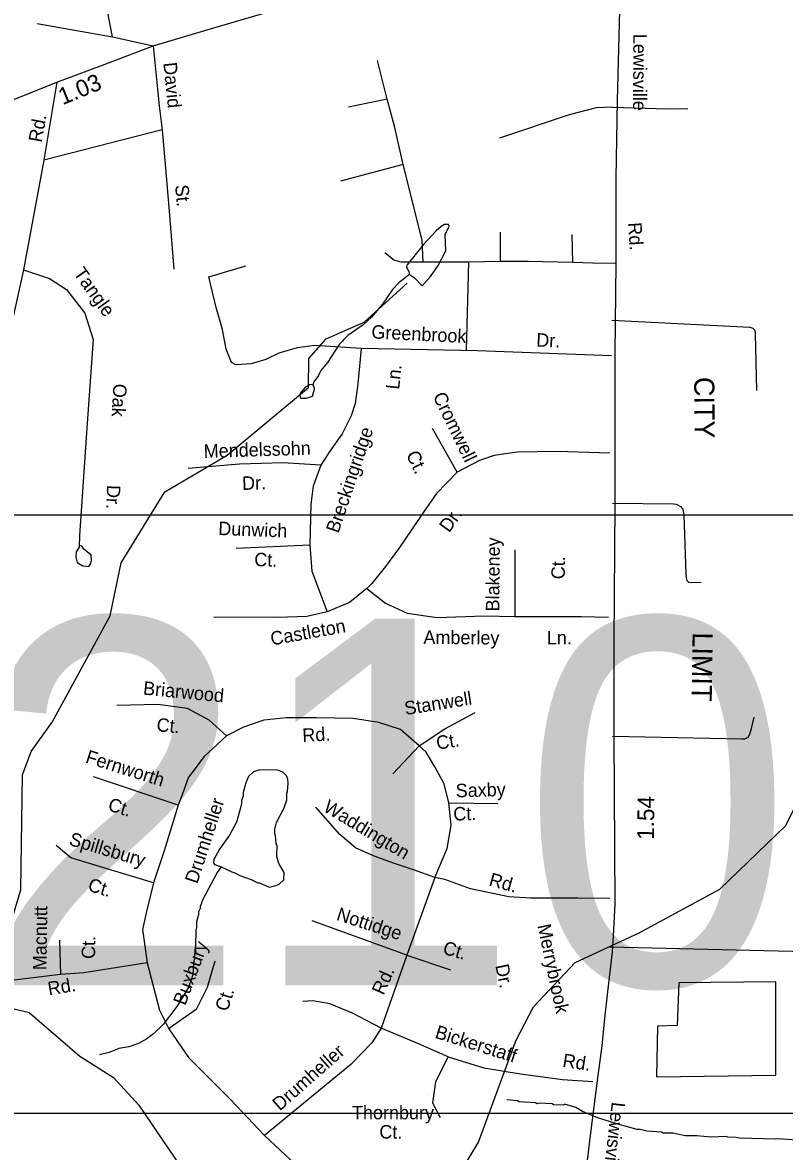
# Model space of a CAD drawing. Extents: x 1551653 to 1702041, y 811336 to 920032.
# Drawn here: x 1588407 to 1592123, y 823496 to 829001 of the extents above; entities that cross this region are included whole.
import ezdxf

# ---------------------------------------------------------------- set-up
doc = ezdxf.new("R2010")
doc.units = 0
for name, color, linetype in [('Old_Level_10', 7, 'Continuous'), ('Old_Level_11', 7, 'Continuous'), ('Old_Level_17', 7, 'Continuous'), ('Old_Level_19', 7, 'Continuous'), ('Old_Level_28', 7, 'Continuous'), ('Old_Level_3', 7, 'Continuous'), ('Old_Level_32', 7, 'Continuous'), ('Old_Level_35', 7, 'Continuous'), ('Old_Level_41', 7, 'Continuous'), ('Old_Level_59', 7, 'Continuous'), ('Old_Level_62', 7, 'Continuous')]:
    doc.layers.add(name, color=color, linetype=linetype)

msp = doc.modelspace()

# ---------------------------------------------------------------- linework, layer by layer
at = {"layer": 'Old_Level_10'}
msp.add_line((1590386.955, 823766.411), (1590386.955, 823766.411), dxfattribs=at)
at = {"layer": 'Old_Level_28'}
msp.add_lwpolyline([(1586121.53, 829132.043), (1586360.681, 829094.126), (1586515.431, 829068.313), (1586712.088, 829010.283), (1586790.369, 828981.336), (1586890.774, 828945.578), (1587082.845, 828865.493), (1587440.243, 828725.362), (1587922.915, 828559.417), (1587992.673, 828547.988), (1588072.656, 828546.285), (1588139.026, 828553.097), (1588215.605, 828570.124), (1588324.519, 828609.287), (1588575.073, 828710.611), (1588831.648, 828806.805), (1589045.022, 828887.618), (1589339.784, 828976.121), (1589645.597, 829064.625), (1590113.531, 829204.756), (1590598.716, 829343.761), (1590873.439, 829428.742), (1591124.753, 829503.391), (1591332.289, 829566.68)], dxfattribs=at)
at = {"layer": 'Old_Level_3'}
msp.add_lwpolyline([(1592500.657, 823681.499), (1585664.14, 823681.499), (1585664.14, 826600.1), (1592500.657, 826600.1), (1592500.657, 823681.499)], dxfattribs=at)
at = {"layer": 'Old_Level_32'}
msp.add_lwpolyline([(1591079.687, 822759.441), (1591176.442, 823572.853), (1591214.49, 823865.307), (1591233.555, 824010.619), (1591246.753, 824144.189), (1591261.419, 824273.355), (1591283.62, 824469.574), (1591288.485, 824547.469), (1591296.544, 824702.086), (1591292.068, 825519.257), (1591293.237, 825977.868), (1591296.581, 826654.349), (1591296.581, 826912.375), (1591296.628, 827389.326), (1591301.492, 827825.859), (1591301.511, 828242.876), (1591307.997, 828620.988), (1591332.289, 829566.68)], dxfattribs=at)
at = {"layer": 'Old_Level_35'}
for p, q in [((1588846.596, 828932.111), (1588739.449, 829475.923)), ((1588479.235, 828997.215), (1588846.596, 828932.111)), ((1588846.596, 828932.111), (1589045.022, 828887.618)), ((1590185.46, 828628.051), (1590137.68, 828816.282)), ((1588575.073, 828710.611), (1588510.566, 828330.113)), ((1590185.46, 828628.051), (1589997.326, 828589.209)), ((1589088.158, 828478.754), (1588510.566, 828330.113)), ((1589088.158, 828478.754), (1589118.806, 828120.13)), ((1588510.566, 828330.113), (1588411.828, 827795.744)), ((1590263.103, 828308.357), (1589958.504, 828227.686)), ((1589118.806, 828120.13), (1589144.739, 827799.257)), ((1590737.918, 827836.284), (1590737.918, 827979.699)), ((1591090.296, 827830.309), (1591087.31, 827967.747)), ((1590582.632, 827833.296), (1590361.649, 827833.296)), ((1590582.632, 827833.296), (1590570.687, 827403.054)), ((1590737.918, 827836.284), (1590582.632, 827833.296)), ((1590527.022, 826807.885), (1590406.716, 827021.32)), ((1589807.925, 826452.16), (1589449.744, 826435.742)), ((1590808.645, 826430.269), (1590808.645, 826104.644)), ((1590342.112, 825473.709), (1590213.163, 825337.068)), ((1589166.401, 825185.245), (1588753.006, 825321.886)), ((1590486.231, 825196.632), (1590725.166, 825192.836)), ((1590417.965, 824832.256), (1590281.576, 824453.301)), ((1590281.576, 824453.301), (1589818.877, 824620.307)), ((1588588.059, 824525.966), (1588591.852, 824358.96)), ((1590281.576, 824453.301), (1590156.472, 824097.613)), ((1590281.576, 824453.301), (1590493.963, 824381.185))]:
    msp.add_line(p, q, dxfattribs=at)
for points in [[(1589045.022, 828887.618), (1589074.013, 828594.362), (1589088.158, 828478.754)], [(1590263.103, 828308.357), (1590221.295, 828496.587), (1590185.46, 828628.051)], [(1591285.511, 828588.229), (1591204.286, 828585.426), (1591072.646, 828551.787), (1590733.742, 828436.851)], [(1591285.511, 828588.229), (1591551.593, 828579.82), (1591652.423, 828582.622)], [(1590361.649, 827833.296), (1590355.676, 827937.87), (1590289.979, 828206.772), (1590263.103, 828308.357)], [(1590361.649, 827833.296), (1590254.144, 827833.296), (1590218.309, 827842.26), (1590173.515, 827878.113)], [(1588411.828, 827795.744), (1588270.377, 827161.075), (1588115.102, 826658.369), (1587928.857, 826077.966), (1587907.798, 825992.128)], [(1588411.828, 827795.744), (1588539.111, 827753.534), (1588621.625, 827699.269), (1588711.21, 827583.659), (1588751.288, 827456.254), (1588720.64, 827024.491), (1588685.389, 826499.843), (1588683.031, 826443.218)], [(1590059.366, 827411.645), (1589833.081, 827426.955), (1589746.48, 827415.004), (1589656.893, 827388.114), (1589594.181, 827358.236), (1589522.51, 827337.321), (1589447.854, 827331.345), (1589426.95, 827343.297), (1589400.074, 827409.028), (1589382.156, 827504.638), (1589352.293, 827612.199), (1589316.459, 827761.589), (1589495.634, 827815.369)], [(1591090.296, 827830.309), (1590872.299, 827836.284), (1590737.918, 827836.284)], [(1591301.492, 827825.859), (1591188.842, 827827.321), (1591090.296, 827830.309)], [(1591281.286, 827550.573), (1591954.815, 827514.947), (1591968.716, 827510.645), (1591978.516, 827500.445), (1591980.517, 827486.544), (1591980.416, 827482.545), (1591986.416, 827206.345)], [(1590059.366, 827411.645), (1590042.961, 827239.254), (1590029.29, 827143.482), (1590010.151, 827083.282), (1589966.404, 826995.719), (1589906.251, 826910.893), (1589862.504, 826842.484)], [(1591278.823, 827376.071), (1590625.348, 827400.699), (1590059.366, 827411.645)], [(1591271.801, 826901.614), (1591013.711, 826909.13), (1590819.582, 826906.394), (1590707.479, 826889.976), (1590636.39, 826865.348), (1590527.022, 826807.885)], [(1589862.504, 826842.484), (1589676.578, 826853.43), (1589466.044, 826847.957), (1589214.497, 826826.066)], [(1589862.504, 826842.484), (1589824.331, 826739.476), (1589813.394, 826651.913), (1589807.925, 826452.16)], [(1590527.022, 826807.885), (1590425.856, 826703.904), (1590365.703, 826619.077), (1590245.399, 826441.215), (1590177.043, 826348.179), (1590111.422, 826266.088), (1590086.815, 826241.462)], [(1591283.659, 826657.857), (1591582.218, 826653.747), (1591594.117, 826651.746), (1591604.117, 826647.547), (1591616.217, 826641.247), (1591627.916, 826627.248), (1591631.519, 826599.148), (1591641.417, 826314.749), (1591642.916, 826292.748), (1591646.916, 826280.848), (1591654.717, 826272.748), (1591670.718, 826270.349), (1591716.719, 826271.648)], [(1588683.031, 826443.218), (1588668.886, 826419.624), (1588666.529, 826393.671), (1588673.601, 826367.718), (1588701.892, 826351.203), (1588730.182, 826348.843), (1588739.612, 826362.999), (1588744.327, 826379.515), (1588741.97, 826403.108), (1588723.109, 826419.624), (1588706.607, 826433.781), (1588697.177, 826447.937), (1588683.031, 826450.296)], [(1589807.925, 826452.16), (1589818.862, 826326.288), (1589892.686, 826126.535)], [(1590086.815, 826241.462), (1590002.054, 826173.053), (1589892.686, 826126.535)], [(1590086.815, 826241.462), (1590177.043, 826170.317), (1590283.678, 826121.062), (1590428.59, 826099.172), (1590658.264, 826107.38), (1590808.645, 826104.644)], [(1589892.686, 826126.535), (1589794.254, 826104.644), (1589652.075, 826099.172), (1589340.376, 826101.908)], [(1590808.645, 826104.644), (1591131.282, 826104.644), (1591264.69, 826101.126)], [(1589401.543, 825523.052), (1589318.105, 825598.964), (1589211.912, 825655.897), (1589067.793, 825674.875), (1588866.784, 825671.08)], [(1590342.112, 825473.709), (1590251.089, 825553.417), (1590144.896, 825587.577), (1590019.74, 825606.555), (1589841.487, 825610.35), (1589693.575, 825610.35), (1589583.589, 825598.964), (1589484.981, 825564.803), (1589401.543, 825523.052)], [(1590342.112, 825473.709), (1590467.268, 825557.212), (1590615.18, 825636.919)], [(1591283.651, 825520.857), (1591915.816, 825508.55), (1591929.815, 825508.349), (1591946.016, 825516.148), (1591954.018, 825530.049), (1591962.617, 825557.851), (1591975.416, 825613.648)], [(1589401.543, 825523.052), (1589291.557, 825420.571), (1589215.705, 825318.09), (1589185.364, 825234.588), (1589166.401, 825185.245)], [(1590486.231, 825196.632), (1590463.476, 825287.726), (1590417.965, 825371.229), (1590376.246, 825443.345), (1590342.112, 825473.709)], [(1589166.401, 825185.245), (1589098.28, 824961.909), (1589045.183, 824806.291)], [(1590417.965, 824832.256), (1590319.502, 824867.02), (1590217.101, 824901.18), (1590122.286, 824935.34), (1590031.264, 824977.092), (1589955.411, 825041.616), (1589837.84, 825174.462)], [(1590417.965, 824832.256), (1590478.646, 824972.692), (1590497.609, 825086.56), (1590486.231, 825196.632)], [(1589045.183, 824806.291), (1588840.382, 824867.02), (1588643.166, 824927.749), (1588571.106, 824988.478)], [(1591271.808, 824729.35), (1591115.951, 824730.379), (1590884.602, 824730.379), (1590778.409, 824737.97), (1590592.571, 824775.926), (1590467.414, 824821.473), (1590417.965, 824832.256)], [(1589045.183, 824806.291), (1589011.05, 824665.854), (1588992.087, 824578.556), (1589014.842, 824415.346)], [(1591270.514, 824493.178), (1592433.083, 824466.259), (1592510.786, 824463.268), (1592573.548, 824457.286), (1592615.388, 824445.323), (1592654.24, 824430.368), (1592737.901, 824397.208), (1592813.403, 824360.108), (1593812.14, 823865.065), (1594298.767, 823598.845)], [(1589014.842, 824415.346), (1588705.63, 824366.552), (1588591.852, 824358.96)], [(1589014.842, 824415.346), (1589075.577, 824184.911), (1589121.088, 824093.817)], [(1589344.852, 824424.033), (1589306.927, 824294.983), (1589253.83, 824188.707), (1589162.807, 824124.182), (1589121.088, 824093.817)], [(1588591.852, 824358.96), (1588258.102, 824317.209), (1588193.627, 824305.822), (1588110.19, 824279.253), (1588000.204, 824237.502), (1587749.891, 824119.839)], [(1590156.472, 824097.613), (1590016.145, 824169.729), (1589906.16, 824215.276), (1589822.722, 824230.458), (1589773.419, 824226.663)], [(1590156.472, 824097.613), (1590110.962, 824025.497), (1590008.56, 823919.22), (1589587.58, 823573.823)], [(1590482.637, 823957.176), (1590334.726, 824021.701), (1590156.472, 824097.613)], [(1589121.088, 824093.817), (1589215.903, 823953.38), (1589420.705, 823748.419), (1589587.58, 823573.823)], [(1590482.637, 823957.176), (1590421.956, 823835.717), (1590406.785, 823733.237), (1590444.712, 823661.121)], [(1590482.637, 823957.176), (1590657.098, 823904.038), (1590835.351, 823873.673), (1591040.152, 823847.104), (1591188.938, 823836.679)], [(1589587.58, 823573.823), (1589739.285, 823429.591), (1589883.405, 823323.314), (1589993.39, 823300.541), (1590076.828, 823300.541)]]:
    msp.add_lwpolyline(points, dxfattribs=at)
at = {"layer": 'Old_Level_41'}
msp.add_lwpolyline([(1591498.934, 823859.753), (1592081.491, 823868.359), (1592081.491, 824322.317), (1591608.566, 824318.014), (1591599.967, 824109.323), (1591503.232, 824107.17), (1591498.934, 823859.753)], dxfattribs=at)
at = {"layer": 'Old_Level_59'}
for points in [[(1588265.566, 824215.564), (1588275.613, 824366.38), (1588398.542, 824770.948), (1588406.539, 825332.124), (1588449.6, 825446.133), (1588551.613, 825588.49), (1588834.585, 826107.99), (1588888.617, 826366.202), (1589101.563, 826713.15), (1589404.528, 826890.828), (1589801.611, 827220.91), (1589803.559, 827362.038), (1589887.63, 827458.822), (1590072.587, 827540.433), (1590283.586, 827729.849)], [(1588265.566, 824215.564), (1588439.552, 824172.606), (1588686.538, 823960.787), (1588851.605, 823855.749), (1588974.533, 823721.953), (1589236.59, 823335.84), (1589474.553, 823114.332), (1589822.629, 822975.973), (1590073.613, 823007.039), (1590283.586, 823094.647), (1590426.61, 823200.095), (1590631.559, 823540.635), (1590813.543, 824035.888), (1590899.562, 824201.57), (1591102.564, 824417.387), (1591413.628, 824562.154), (1591808.558, 824774.024), (1592129.567, 825086.01), (1592206.564, 825242.004), (1592240.603, 825835.476), (1592560.587, 826613.546), (1592763.588, 826852.329), (1592825.617, 827100.596), (1592817.619, 827143.4)]]:
    msp.add_lwpolyline(points, dxfattribs=at)
at = {"layer": 'Old_Level_62'}
for points in [[(1590293.736, 827771.885), (1590319.367, 827756.198), (1590355.764, 827716.675), (1590369.093, 827731.592), (1590397.492, 827763.222), (1590434.094, 827816.689), (1590470.901, 827888.201), (1590467.928, 827968.222), (1590488.33, 828007.952), (1590484.434, 828015.999), (1590464.442, 828016.256), (1590448.345, 828006.465), (1590424.047, 827984.781), (1590363.351, 827919.574), (1590294.351, 827834.478), (1590282.15, 827818.637), (1590279.997, 827808.641), (1590291.788, 827786.495), (1590293.736, 827771.885)], [(1590293.736, 827771.885), (1590243.088, 827731.182), (1590210.792, 827699.553), (1590161.887, 827628.246), (1590109.189, 827564.937), (1590068.691, 827527.463), (1589994.155, 827474.406), (1589971.907, 827454.669), (1589967.806, 827446.724), (1589951.607, 827430.935), (1589894.602, 827343.736), (1589862.101, 827304.161), (1589849.901, 827280.324), (1589827.447, 827248.592), (1589823.346, 827234.649)], [(1589823.346, 827234.649), (1589815.349, 827236.751), (1589807.352, 827234.854), (1589783.156, 827219.167), (1589762.856, 827195.433), (1589758.755, 827185.488), (1589763.471, 827169.289)], [(1589763.471, 827169.289), (1589790.538, 827169.084), (1589820.681, 827178.721), (1589831.036, 827212.555), (1589831.138, 827220.552), (1589823.346, 827234.649)], [(1589376.23, 824884.188), (1589427.186, 824858.71), (1589443.18, 824854.558), (1589467.068, 824842.255), (1589522.74, 824821.545), (1589554.523, 824805.141), (1589562.52, 824805.038), (1589610.297, 824784.481), (1589642.388, 824792.068), (1589658.485, 824799.86), (1589680.733, 824819.545), (1589683.091, 824855.532), (1589657.664, 824899.823), (1589648.027, 824931.914), (1589648.745, 824987.893), (1589644.849, 824995.942), (1589641.26, 825035.978), (1589637.364, 825044.026), (1589637.672, 825068.017), (1589646.079, 825099.851), (1589682.886, 825171.364), (1589691.19, 825195.252), (1589695.394, 825211.195), (1589695.702, 825243.183), (1589699.803, 825251.129), (1589702.263, 825291.062), (1589700.52, 825311.107), (1589694.676, 825327.152), (1589676.939, 825345.35), (1589653.051, 825355.654), (1589565.083, 825356.782), (1589532.993, 825347.196), (1589508.694, 825323.512), (1589496.391, 825293.677), (1589483.78, 825245.848), (1589483.575, 825229.854), (1589475.373, 825205.966), (1589475.168, 825189.972), (1589450.152, 825102.312), (1589417.343, 825038.797), (1589368.541, 824969.438), (1589339.936, 824919.816), (1589337.783, 824903.821), (1589343.73, 824895.774), (1589376.23, 824884.188)], [(1589376.23, 824884.188), (1589357.161, 824855.634), (1589285.597, 824720.557), (1589273.192, 824688.774), (1589273.192, 824680.776), (1589264.99, 824664.885), (1589264.785, 824648.891), (1589256.377, 824617.005), (1589255.967, 824585.017), (1589251.969, 824577.071), (1589250.944, 824497.101), (1589246.74, 824481.158), (1589246.227, 824433.227), (1589242.126, 824425.282), (1589237.41, 824361.356), (1589229.003, 824329.471), (1589220.801, 824313.579), (1589220.698, 824305.582), (1589204.294, 824273.799), (1589159.49, 824202.39), (1589092.438, 824115.294), (1589045.994, 824069.875), (1589013.698, 824044.295), (1588973.406, 824022.815), (1588925.218, 824005.437), (1588877.134, 823998.056), (1588828.946, 823978.678), (1588781.887, 823966.426)], [(1592224.711, 823547.504), (1592095.221, 823557.809), (1592079.124, 823556.014), (1591903.292, 823560.218), (1591887.298, 823564.421), (1591847.313, 823564.934), (1591839.419, 823568.984), (1591764.369, 823565.959), (1591696.087, 823572.367), (1591639.493, 823571.496), (1591579.618, 823584.26), (1591531.635, 823584.876), (1591523.638, 823588.977), (1591451.768, 823593.846), (1591419.882, 823602.253), (1591403.888, 823602.458), (1591310.589, 823629.372), (1591212.472, 823659.207), (1591137.218, 823690.375), (1591105.947, 823709.701), (1591049.455, 823726.874), (1591045.354, 823720.928), (1590997.372, 823723.542), (1590989.478, 823727.643), (1590925.501, 823730.411), (1590917.504, 823728.515), (1590909.507, 823732.616), (1590829.64, 823737.639), (1590821.643, 823741.74), (1590768.637, 823746.61)]]:
    msp.add_lwpolyline(points, dxfattribs=at)

# ---------------------------------------------------------------- texts
at = {"layer": 'Old_Level_10'}
for s, height, rotation, p in [('David', 65.6167, 275.821817, (1589093.738, 828804.537)), ('Rd.', 65.6167, 79.641936, (1588500.288, 828413.656)), ('St.', 65.6167, 275.086767, (1589151.117, 828207.855)), ('Tangle', 65.6167, 305.612803, (1588652.692, 827778.196)), ('Greenbrook', 65.6167, 357.197739, (1590107.408, 827460.959)), ('Dr.', 65.6167, 357.197739, (1590911.302, 827421.551)), ('Ln.', 65.6167, 84.030392, (1590243.976, 827209.516)), ('Oak', 65.6167, 266.590083, (1588850.949, 827241.146)), ('Cromwell', 65.6167, 295.822019, (1590406.73, 827179.775)), ('Breckingridge', 65.61666, 71.397306, (1589947.614, 826507.338)), ('Mendelssohn', 65.61666, 1.785925, (1589291.629, 826877.647)), ('Ct.', 65.6167, 295.822019, (1590276.05, 826894.349)), ('Dr.', 65.6167, 267.999664, (1588819.283, 826746.538)), ('Dr.', 65.6167, 1.785925, (1589478.698, 826721.458)), ('Dr.', 65.6167, 54.149628, (1590487.174, 826509.967)), ('Dunwich', 65.6167, 357.864672, (1589360.884, 826502.106)), ('Blakeney', 65.6167, 89.520075, (1590732.069, 826129.229)), ('Ct.', 65.6167, 357.864672, (1589536.507, 826350.778)), ('Ct.', 65.6167, 89.520075, (1591051.764, 826286.065)), ('Castleton', 65.6167, 10.182142, (1589622.362, 825962.944)), ('Amberley', 65.6167, 359.475092, (1590361.999, 825971.089)), ('Ln.', 65.6167, 0.403806, (1590964.205, 825968.118)), ('Briarwood', 65.6167, 354.404822, (1588993.208, 825723.922)), ('Stanwell', 65.6167, 8.987064, (1590274.889, 825623.57)), ('Ct.', 65.6167, 354.404822, (1589058.608, 825545.559)), ('Rd.', 65.6167, 3.190833, (1589773.373, 825492.166)), ('Ct.', 65.6167, 8.987064, (1590430.201, 825454.643)), ('Fernworth', 65.6167, 342.564075, (1588710.048, 825392.774)), ('Saxby', 65.6167, 1.518219, (1590520.392, 825222.585)), ('Ct.', 65.6167, 342.564075, (1588819.177, 825160.334)), ('Drumheller', 65.6167, 71.995111, (1589259.609, 824797.978)), ('Waddington', 65.6167, 328.957003, (1589868.901, 825158.515)), ('Ct.', 65.6167, 1.518219, (1590508.631, 825109.235)), ('Spillsbury', 65.6167, 343.370847, (1588630.07, 824991.341)), ('Ct.', 65.6167, 343.370847, (1588721.555, 824768.002)), ('Rd.', 65.6167, 344.689508, (1590677.805, 824793.051)), ('Macnutt', 65.6167, 89.101672, (1588523.574, 824379.094)), ('Nottidge', 65.6167, 342.126769, (1589933.726, 824625.651)), ('Merrybrook', 65.6167, 281.936233, (1590917.977, 824597.661)), ('Ct.', 65.6167, 89.101672, (1588760.811, 824434.117)), ('Buxbury', 65.6167, 69.615186, (1589200.894, 824204.113)), ('Ct.', 65.6167, 343.874422, (1590452.367, 824460.927)), ('Rd.', 65.6167, 65.705397, (1590167.651, 824254.136)), ('Dr.', 65.6167, 281.936233, (1590712.492, 824402.235)), ('Rd.', 65.6167, 9.457844, (1588535.747, 824256.436)), ('Ct.', 65.6167, 72.227122, (1589406.845, 824174.445)), ('Bickerstaff', 65.61666, 342.531242, (1590414.282, 824050.645)), ('Drumheller', 65.6167, 41.477789, (1589661.783, 823690.304)), ('Rd.', 65.6167, 351.291686, (1591037.905, 823908.804)), ('Thornbury', 65.6167, 0.012128, (1590013.882, 823652.326)), ('Ct.', 65.6167, 358.795114, (1590146.807, 823559.491))]:
    msp.add_text(s, height=height, rotation=rotation, dxfattribs=at).set_placement(p)
at = {"layer": 'Old_Level_11'}
for s, rotation, p in [('Lewisville', 269.755847, (1591386.047, 828946.427)), ('Rd.', 273.875064, (1591360.035, 828024.785)), ('Lewisville', 263.512828, (1591280.979, 823739.104))]:
    msp.add_text(s, height=65.6167, rotation=rotation, dxfattribs=at).set_placement(p)
at = {"layer": 'Old_Level_17'}
for s, rotation, p in [('1.03', 22.266156, (1588602.659, 828598.012)), ('1.54', 89.142772, (1591486.178, 825015.118))]:
    msp.add_text(s, height=82.0208, rotation=rotation, dxfattribs=at).set_placement(p)
at = {"layer": 'Old_Level_19'}
for s, rotation, p in [('CITY', 270.469294, (1591682.21, 827272.397)), ('LIMIT', 269.096269, (1591675.083, 826027.8))]:
    msp.add_text(s, height=98.425, rotation=rotation, dxfattribs=at).set_placement(p)
at = {"layer": 'Old_Level_3'}
msp.add_text('I-2102', height=1788.0542, dxfattribs=at).set_placement((1586717.141, 824305.739))

doc.saveas('drawing.dxf')
